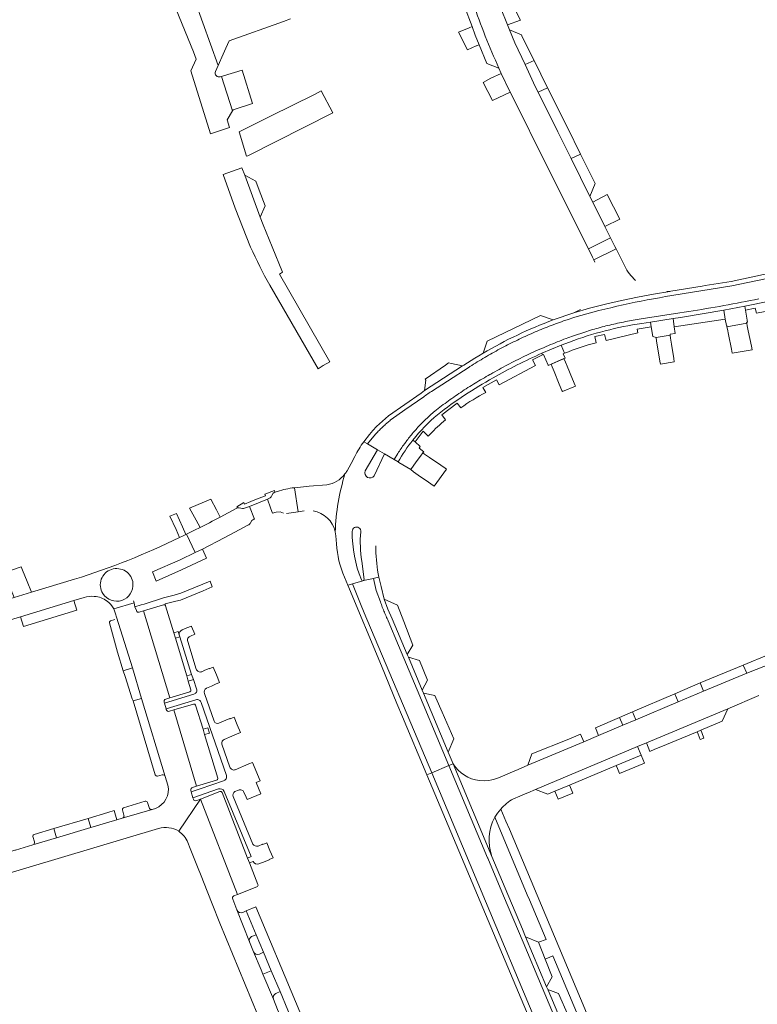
# Model space of a CAD drawing. Header units: metres. Extents: x 166325 to 190320, y 381923 to 404576.
# Tile 789 of 1056: x 176754 to 176917, y 396097 to 396315. Entities that reach past the tile are written whole.
import ezdxf

# ---------------------------------------------------------------- set-up
doc = ezdxf.new("R2010")
doc.units = ezdxf.units.M
for name, color, linetype, lineweight in [('B-WE-VH-VERHARDING_ASFALT-GV', 8, 'Continuous', 18), ('B-WE-VH-VERHARDING_BETONSTRAATSTEEN-GV', 8, 'Continuous', 18), ('B-WE-VH-VERHARDING_STRAATBAKSTEEN-GV', 8, 'Continuous', 18)]:
    doc.layers.add(name, color=color, linetype=linetype, lineweight=lineweight)

msp = doc.modelspace()

# ---------------------------------------------------------------- linework, layer by layer
at = {"layer": 'B-WE-VH-VERHARDING_ASFALT-GV'}
for points in [[(176854.371, 396318.607, 0.0244711), (176860.032, 396304.256)], [(176876.856, 396249.13, -0.0304016), (176898.307, 396253.878)], [(176872.059, 396248.508, 0.0438246), (176856.515, 396241.125)], [(176875.651, 396243.602, -0.0523438), (176891.679, 396247.731)], [(176837.704, 396217.074, -0.0366276), (176840.996, 396221.887)]]:
    msp.add_lwpolyline(points, format="xyb", dxfattribs=at)
at = {"layer": 'B-WE-VH-VERHARDING_ASFALT-GV', "flags": 128}
for points in [[(176879.838, 396264.215), (176884.757, 396266.683), (176883.499, 396269.21), (176880.825, 396274.583), (176880.187, 396275.866), (176876.001, 396284.279), (176873.084, 396290.139), (176868.714, 396298.922), (176868.095, 396300.165), (176865.813, 396305.037), (176863.54, 396309.89), (176862.349, 396312.734), (176861.907, 396313.839), (176860.407, 396317.718)], [(176860.032, 396304.256), (176860.555, 396303.111), (176862.55, 396298.953), (176866.413, 396291.191), (176867.285, 396289.438), (176879.838, 396264.215)], [(176898.307, 396253.878), (176911.625, 396256.062), (176919.061, 396257.62), (176925.755, 396259.023), (176927.977, 396259.552), (176939.722, 396262.353), (176945.432, 396264.099), (176945.215, 396265.078), (176939.46, 396263.318), (176926.948, 396260.335), (176925.537, 396259.999), (176918.641, 396258.554), (176911.441, 396257.045), (176905.724, 396256.107), (176905.026, 396255.992), (176898.1, 396254.856), (176897.855, 396254.819), (176894.277, 396254.229), (176890.713, 396253.56), (176887.165, 396252.813), (176883.635, 396251.988), (176880.123, 396251.085), (176876.632, 396250.105), (176872.059, 396248.508)], [(176919.061, 396257.62), (176911.625, 396256.062), (176898.307, 396253.878)], [(176837.837, 396219.202), (176838.01, 396219.469), (176838.185, 396219.733), (176838.363, 396219.997), (176838.544, 396220.26), (176838.724, 396220.519), (176838.908, 396220.779), (176839.094, 396221.038), (176839.396, 396221.449), (176839.472, 396221.55), (176839.662, 396221.803), (176839.857, 396222.056), (176840.052, 396222.305), (176840.248, 396222.554), (176840.448, 396222.802), (176840.649, 396223.048), (176840.852, 396223.292), (176841.058, 396223.535), (176841.265, 396223.777), (176841.473, 396224.016), (176841.684, 396224.254), (176841.897, 396224.491), (176842.111, 396224.725), (176842.327, 396224.957), (176842.544, 396225.188), (176842.763, 396225.418), (176842.986, 396225.648), (176843.21, 396225.874), (176843.434, 396226.097), (176843.661, 396226.321), (176843.89, 396226.541), (176844.118, 396226.759), (176844.35, 396226.979), (176844.584, 396227.194), (176844.819, 396227.409), (176845.057, 396227.621), (176845.294, 396227.829), (176845.534, 396228.039), (176845.831, 396228.291), (176846.219, 396228.594), (176846.592, 396228.882), (176846.967, 396229.17), (176847.345, 396229.456), (176847.724, 396229.739), (176848.103, 396230.02), (176848.485, 396230.301), (176848.868, 396230.578), (176849.251, 396230.854), (176849.637, 396231.128), (176850.025, 396231.401), (176850.414, 396231.669), (176850.802, 396231.936), (176851.194, 396232.203), (176851.587, 396232.466), (176851.98, 396232.728), (176852.376, 396232.988), (176852.773, 396233.246), (176853.17, 396233.501), (176853.57, 396233.756), (176853.971, 396234.007), (176854.373, 396234.256), (176854.776, 396234.503), (176855.181, 396234.749), (176855.586, 396234.992), (176855.992, 396235.234), (176856.401, 396235.472), (176856.81, 396235.71), (176857.22, 396235.944), (176857.631, 396236.177), (176858.045, 396236.408), (176858.257, 396236.525), (176858.705, 396236.781), (176859.163, 396237.041), (176859.624, 396237.299), (176860.086, 396237.554), (176860.547, 396237.807), (176861.01, 396238.058), (176861.476, 396238.308), (176861.942, 396238.554), (176862.409, 396238.799), (176862.877, 396239.041), (176863.346, 396239.282), (176863.816, 396239.52), (176864.287, 396239.756), (176864.76, 396239.99), (176865.234, 396240.221), (176865.707, 396240.451), (176866.183, 396240.678), (176866.659, 396240.903), (176867.137, 396241.127), (176867.617, 396241.347), (176868.095, 396241.566), (176868.576, 396241.783), (176869.058, 396241.997), (176869.541, 396242.209), (176870.024, 396242.418), (176870.51, 396242.626), (176870.995, 396242.831), (176871.481, 396243.034), (176871.968, 396243.234), (176872.456, 396243.433), (176872.946, 396243.63), (176873.437, 396243.824), (176873.928, 396244.015), (176874.419, 396244.205), (176874.911, 396244.392), (176875.302, 396244.539), (176875.716, 396244.692), (176876.128, 396244.842), (176879.485, 396245.968), (176879.903, 396246.096), (176880.325, 396246.225), (176880.749, 396246.35), (176881.173, 396246.473), (176881.599, 396246.594), (176882.023, 396246.712), (176882.45, 396246.829), (176882.876, 396246.942), (176883.303, 396247.053), (176883.732, 396247.163), (176884.161, 396247.269), (176884.589, 396247.373), (176885.02, 396247.476), (176885.45, 396247.575), (176885.88, 396247.672), (176886.312, 396247.767), (176886.745, 396247.86), (176887.176, 396247.949), (176887.609, 396248.038), (176888.043, 396248.123), (176888.476, 396248.206), (176888.91, 396248.286), (176889.345, 396248.365), (176889.781, 396248.44), (176890.215, 396248.513), (176890.652, 396248.584), (176891.089, 396248.653), (176891.528, 396248.72), (176900.101, 396250.049), (176901.078, 396250.202), (176902.054, 396250.357), (176903.029, 396250.514), (176904.004, 396250.675), (176904.979, 396250.836), (176905.953, 396251.001), (176906.927, 396251.167), (176907.9, 396251.337), (176908.874, 396251.509), (176909.847, 396251.682), (176910.818, 396251.859), (176911.79, 396252.037), (176912.761, 396252.219), (176913.732, 396252.402), (176914.703, 396252.588), (176915.674, 396252.776), (176916.643, 396252.966), (176917.612, 396253.16)], [(176917.612, 396253.16), (176916.643, 396252.966), (176915.674, 396252.776), (176914.703, 396252.588), (176913.732, 396252.402), (176912.761, 396252.219), (176911.79, 396252.037), (176910.818, 396251.859), (176909.847, 396251.682), (176908.874, 396251.509), (176907.9, 396251.337), (176906.927, 396251.167), (176905.953, 396251.001), (176904.979, 396250.836), (176904.004, 396250.675), (176903.029, 396250.514), (176902.054, 396250.357), (176901.078, 396250.202), (176900.101, 396250.049), (176891.528, 396248.72), (176891.089, 396248.653), (176890.652, 396248.584), (176890.215, 396248.513), (176889.781, 396248.44), (176889.345, 396248.365), (176888.91, 396248.286), (176888.476, 396248.206), (176888.043, 396248.123), (176887.609, 396248.038), (176887.176, 396247.949), (176886.745, 396247.86), (176886.312, 396247.767), (176885.88, 396247.672), (176885.45, 396247.575), (176885.02, 396247.476), (176884.589, 396247.373), (176884.161, 396247.269), (176883.732, 396247.163), (176883.303, 396247.053), (176882.876, 396246.942), (176882.45, 396246.829), (176882.023, 396246.712), (176881.599, 396246.594), (176881.173, 396246.473), (176880.749, 396246.35), (176880.325, 396246.225), (176879.903, 396246.096), (176879.485, 396245.968), (176876.128, 396244.842), (176875.716, 396244.692), (176875.302, 396244.539), (176874.911, 396244.392), (176874.419, 396244.205), (176873.928, 396244.015), (176873.437, 396243.824), (176872.946, 396243.63), (176872.456, 396243.433), (176871.968, 396243.234), (176871.481, 396243.034), (176870.995, 396242.831), (176870.51, 396242.626), (176870.024, 396242.418), (176869.541, 396242.209), (176869.058, 396241.997), (176868.576, 396241.783), (176868.095, 396241.566), (176867.617, 396241.347), (176867.137, 396241.127), (176866.659, 396240.903), (176866.183, 396240.678), (176865.707, 396240.451), (176865.234, 396240.221), (176864.76, 396239.99), (176864.287, 396239.756), (176863.816, 396239.52), (176863.346, 396239.282), (176862.877, 396239.041), (176862.409, 396238.799), (176861.942, 396238.554), (176861.476, 396238.308), (176861.01, 396238.058), (176860.547, 396237.807), (176860.086, 396237.554), (176859.624, 396237.299), (176859.163, 396237.041), (176858.705, 396236.781), (176858.257, 396236.525), (176858.045, 396236.408), (176857.631, 396236.177), (176857.22, 396235.944), (176856.81, 396235.71), (176856.401, 396235.472), (176855.992, 396235.234), (176855.586, 396234.992), (176855.181, 396234.749), (176854.776, 396234.503), (176854.373, 396234.256), (176853.971, 396234.007), (176853.57, 396233.756), (176853.17, 396233.501), (176852.773, 396233.246), (176852.376, 396232.988), (176851.98, 396232.728), (176851.587, 396232.466), (176851.194, 396232.203), (176850.802, 396231.936), (176850.414, 396231.669), (176850.025, 396231.401), (176849.637, 396231.128), (176849.251, 396230.854), (176848.868, 396230.578), (176848.485, 396230.301), (176848.103, 396230.02), (176847.724, 396229.739), (176847.345, 396229.456)], [(176891.679, 396247.731), (176893.618, 396248.032), (176898.587, 396248.802), (176900.255, 396249.061), (176909.8, 396250.658), (176914.476, 396251.526), (176925.802, 396253.862)], [(176876.856, 396249.13), (176875.156, 396248.545), (176874.337, 396248.265), (176873.884, 396248.106), (176873.43, 396247.945), (176872.979, 396247.782), (176872.528, 396247.615), (176872.076, 396247.447), (176871.627, 396247.277), (176871.177, 396247.103), (176870.728, 396246.929), (176870.281, 396246.752), (176869.835, 396246.573), (176869.389, 396246.391), (176868.944, 396246.207), (176868.501, 396246.022), (176868.057, 396245.833), (176867.616, 396245.644), (176867.174, 396245.45), (176866.734, 396245.256), (176866.295, 396245.059), (176865.857, 396244.86), (176865.421, 396244.66), (176864.983, 396244.456), (176864.548, 396244.251), (176864.115, 396244.043), (176863.681, 396243.833), (176863.249, 396243.621), (176862.817, 396243.407), (176862.388, 396243.191), (176861.96, 396242.974), (176861.532, 396242.753), (176861.104, 396242.53), (176860.679, 396242.306), (176860.651, 396242.291), (176860.255, 396242.079), (176859.831, 396241.85), (176859.408, 396241.62), (176858.988, 396241.387), (176858.569, 396241.153), (176858.15, 396240.915), (176857.732, 396240.676), (176857.316, 396240.435), (176857.129, 396240.326), (176856.901, 396240.192), (176856.485, 396239.945), (176856.072, 396239.699), (176855.662, 396239.45), (176855.252, 396239.199), (176854.843, 396238.945), (176854.435, 396238.69), (176854.028, 396238.432), (176853.622, 396238.173), (176853.44, 396238.055), (176848.652, 396234.96), (176845.092, 396232.66), (176844.833, 396232.491), (176844.576, 396232.321), (176844.322, 396232.15), (176844.068, 396231.976), (176843.815, 396231.8), (176843.563, 396231.622), (176843.374, 396231.487), (176839.204, 396228.556), (176836.174, 396226.426), (176836.065, 396226.34), (176835.872, 396226.186), (176835.679, 396226.028), (176835.488, 396225.87), (176835.3, 396225.711), (176835.111, 396225.548), (176834.926, 396225.386), (176834.742, 396225.221), (176834.558, 396225.053), (176834.377, 396224.885), (176834.196, 396224.714), (176834.018, 396224.542), (176833.842, 396224.369), (176833.671, 396224.198), (176833.493, 396224.016), (176833.318, 396223.834), (176833.147, 396223.653), (176832.978, 396223.471), (176832.812, 396223.288), (176832.644, 396223.099), (176832.479, 396222.911), (176832.317, 396222.722), (176830.909, 396221.053), (176833.131, 396219.728), (176834.677, 396218.844), (176836.814, 396217.594), (176837.666, 396218.935), (176837.837, 396219.202)], [(176834.742, 396225.221), (176834.926, 396225.386), (176835.111, 396225.548), (176835.3, 396225.711), (176835.488, 396225.87), (176835.679, 396226.028), (176835.872, 396226.186), (176836.065, 396226.34), (176836.174, 396226.426), (176839.204, 396228.556), (176843.374, 396231.487), (176843.563, 396231.622), (176843.815, 396231.8), (176844.068, 396231.976), (176844.322, 396232.15), (176844.576, 396232.321), (176844.833, 396232.491), (176845.092, 396232.66), (176848.652, 396234.96), (176853.44, 396238.055), (176853.622, 396238.173), (176854.028, 396238.432), (176854.435, 396238.69), (176854.843, 396238.945), (176855.252, 396239.199), (176855.662, 396239.45), (176856.072, 396239.699), (176856.485, 396239.945), (176856.901, 396240.192), (176857.129, 396240.326), (176857.316, 396240.435), (176857.732, 396240.676), (176858.15, 396240.915), (176858.569, 396241.153), (176858.988, 396241.387), (176859.408, 396241.62), (176859.831, 396241.85), (176860.255, 396242.079), (176860.651, 396242.291), (176860.679, 396242.306), (176861.104, 396242.53), (176861.532, 396242.753), (176861.96, 396242.974), (176862.388, 396243.191), (176862.817, 396243.407), (176863.249, 396243.621), (176863.681, 396243.833), (176864.115, 396244.043), (176864.548, 396244.251), (176864.983, 396244.456), (176865.421, 396244.66), (176865.857, 396244.86), (176866.295, 396245.059), (176866.734, 396245.256), (176867.174, 396245.45), (176867.616, 396245.644), (176868.057, 396245.833), (176868.501, 396246.022), (176868.944, 396246.207), (176869.389, 396246.391), (176869.835, 396246.573), (176870.281, 396246.752), (176870.728, 396246.929), (176871.177, 396247.103), (176871.627, 396247.277), (176872.076, 396247.447), (176872.528, 396247.615), (176872.979, 396247.782), (176873.43, 396247.945), (176873.884, 396248.106), (176874.337, 396248.265), (176875.156, 396248.545), (176876.856, 396249.13)], [(176869.567, 396241.128), (176873.781, 396242.885), (176875.651, 396243.602)], [(176856.515, 396241.125), (176855.611, 396240.581), (176854.693, 396240.029), (176852.274, 396238.489), (176851.977, 396238.3), (176843.555, 396232.837), (176842.796, 396232.303), (176835.578, 396227.229), (176834.23, 396226.105), (176832.956, 396224.897), (176832.146, 396224.042), (176831.373, 396223.154), (176830.116, 396221.526), (176830.909, 396221.053), (176832.317, 396222.722), (176832.479, 396222.911), (176832.644, 396223.099), (176832.812, 396223.288), (176832.978, 396223.471), (176833.147, 396223.653), (176833.318, 396223.834), (176833.493, 396224.016), (176833.671, 396224.198), (176833.842, 396224.369), (176834.018, 396224.542), (176834.196, 396224.714), (176834.377, 396224.885), (176834.558, 396225.053), (176834.742, 396225.221)], [(176847.345, 396229.456), (176846.967, 396229.17), (176846.592, 396228.882), (176846.219, 396228.594), (176845.831, 396228.291), (176845.534, 396228.039), (176845.294, 396227.829), (176845.057, 396227.621), (176844.819, 396227.409), (176844.584, 396227.194), (176844.35, 396226.979), (176844.118, 396226.759), (176843.89, 396226.541), (176843.661, 396226.321), (176843.434, 396226.097), (176843.21, 396225.874), (176842.986, 396225.648), (176842.763, 396225.418), (176842.544, 396225.188), (176842.327, 396224.957), (176842.111, 396224.725), (176841.897, 396224.491), (176841.684, 396224.254), (176841.473, 396224.016), (176841.265, 396223.777), (176841.058, 396223.535), (176840.852, 396223.292), (176840.649, 396223.048), (176840.448, 396222.802), (176840.248, 396222.554), (176840.052, 396222.305), (176839.857, 396222.056), (176839.662, 396221.803), (176839.472, 396221.55), (176839.396, 396221.449), (176839.094, 396221.038), (176838.908, 396220.779), (176838.724, 396220.519), (176838.544, 396220.26), (176838.363, 396219.997), (176838.185, 396219.733), (176838.01, 396219.469), (176837.837, 396219.202), (176837.666, 396218.935), (176836.814, 396217.594), (176836.817, 396217.592), (176837.704, 396217.074)]]:
    msp.add_lwpolyline(points, dxfattribs=at)
for points in [[(176915.236, 396246.083), (176915.014, 396247.165), (176914.893, 396247.753), (176910.522, 396246.944), (176910.627, 396246.424), (176910.863, 396245.254), (176911.518, 396242.014), (176911.701, 396241.108), (176916.096, 396241.892), (176915.932, 396242.693)], [(176898.231, 396243.146), (176898.027, 396244.433), (176897.921, 396245.105), (176897.077, 396244.965), (176894.83, 396244.594), (176894.956, 396243.823), (176895.16, 396242.58), (176895.682, 396239.389), (176895.793, 396238.713), (176898.857, 396239.198), (176898.741, 396239.929)], [(176876.337, 396235.373), (176875.12, 396238.267), (176874.74, 396239.173), (176874.411, 396239.957), (176871.576, 396238.73), (176871.844, 396238.079), (176872.262, 396237.062), (176873.404, 396234.284), (176873.99, 396232.858), (176874.089, 396232.618), (176876.991, 396233.818), (176876.912, 396234.005)], [(176848.436, 396215.441), (176848.124, 396215.656), (176847.179, 396216.306), (176844.643, 396218.05), (176843.591, 396218.774), (176843.192, 396219.049), (176842.641, 396218.351), (176841.909, 396217.373), (176841.199, 396216.373), (176840.515, 396215.355), (176841.138, 396214.843), (176842.157, 396214.14), (176844.423, 396212.575), (176845.485, 396211.842), (176845.718, 396211.681)], [(176829.356, 396185.652), (176827.606, 396190.051), (176827.422, 396190), (176826.593, 396189.766), (176834.002, 396171.892), (176837.468, 396163.531), (176838.696, 396160.612), (176844.099, 396147.769), (176845.153, 396148.211), (176830.18, 396183.6)], [(176830.18, 396183.6), (176845.153, 396148.211), (176848.962, 396149.808), (176847.63, 396152.982), (176841.915, 396166.605), (176837.809, 396176.392), (176835.503, 396181.889), (176835.42, 396182.063), (176835.29, 396182.343), (176835.162, 396182.624), (176835.037, 396182.905), (176834.914, 396183.186), (176834.793, 396183.469), (176834.675, 396183.754), (176834.558, 396184.038), (176834.444, 396184.324), (176834.332, 396184.611), (176834.222, 396184.899), (176834.115, 396185.188), (176834.01, 396185.477), (176833.908, 396185.767), (176833.807, 396186.059), (176832.88, 396188.613), (176832.253, 396191.249), (176830.085, 396190.778), (176829.902, 396190.698), (176827.606, 396190.051), (176829.356, 396185.652)], [(176835.503, 396181.889), (176837.809, 396176.392), (176841.915, 396166.605), (176847.63, 396152.982), (176848.962, 396149.808), (176849.884, 396150.195), (176848.802, 396152.774), (176843.323, 396165.832), (176843.035, 396166.519), (176839.98, 396173.803), (176839.738, 396174.378), (176836.416, 396182.297), (176835.469, 396184.453), (176834.651, 396186.696), (176833.937, 396189.498), (176833.484, 396191.517), (176832.51, 396191.305), (176832.253, 396191.249), (176832.88, 396188.613), (176833.807, 396186.059), (176833.908, 396185.767), (176834.01, 396185.477), (176834.115, 396185.188), (176834.222, 396184.899), (176834.332, 396184.611), (176834.444, 396184.324), (176834.558, 396184.038), (176834.675, 396183.754), (176834.793, 396183.469), (176834.914, 396183.186), (176835.037, 396182.905), (176835.162, 396182.624), (176835.29, 396182.343), (176835.42, 396182.063)], [(176877.344, 396082.158), (176876.589, 396083.956), (176869.586, 396100.648), (176865.383, 396110.667), (176861.077, 396120.93), (176857.574, 396129.279), (176857.521, 396129.406), (176848.962, 396149.808), (176845.153, 396148.211), (176857.095, 396119.744), (176878.496, 396068.726), (176877.553, 396068.325), (176878.918, 396065.12), (176879.842, 396065.517), (176883.639, 396067.152), (176884.558, 396067.547), (176883.219, 396070.738), (176882.299, 396070.346)], [(176877.344, 396082.158), (176882.299, 396070.346), (176883.219, 396070.738), (176878.643, 396081.645), (176878.426, 396082.161), (176878.295, 396082.475), (176870.91, 396100.077), (176870.848, 396100.225), (176870.604, 396100.806), (176865.944, 396111.913), (176865.238, 396113.595), (176861.447, 396122.632), (176858.496, 396129.667), (176849.884, 396150.195), (176848.962, 396149.808), (176857.521, 396129.406), (176857.574, 396129.279), (176861.077, 396120.93), (176865.383, 396110.667), (176869.586, 396100.648), (176876.589, 396083.956)], [(176877.553, 396068.325), (176878.496, 396068.726), (176857.095, 396119.744), (176845.153, 396148.211), (176844.099, 396147.769), (176875.015, 396074.284)]]:
    msp.add_lwpolyline(points, close=True, dxfattribs=at)
at = {"layer": 'B-WE-VH-VERHARDING_BETONSTRAATSTEEN-GV', "flags": 128}
for points in [[(176854.371, 396318.607), (176852.684, 396323.893), (176852.606, 396324.157), (176851.259, 396321.605), (176852.449, 396317.953), (176854.083, 396313.452), (176854.77, 396311.557), (176855.633, 396309.463), (176857.363, 396305.263), (176860.032, 396304.256)], [(176830.438, 396215.066), (176833.131, 396219.728), (176830.909, 396221.053), (176830.116, 396221.526)], [(176828.157, 396218.283), (176827.286, 396216.697), (176826.415, 396215.111)], [(176834.677, 396218.844), (176833.131, 396219.728), (176830.438, 396215.066)], [(176832.415, 396213.955), (176834.677, 396218.844)], [(176837.862, 396216.962), (176837.704, 396217.074), (176836.817, 396217.592), (176836.814, 396217.594), (176834.677, 396218.844), (176832.415, 396213.955)], [(176821.906, 396211.999), (176818.022, 396211.704), (176816.078, 396211.475), (176814.747, 396211.35), (176815.562, 396206.002), (176816.885, 396206.201)], [(176809.762, 396209.618), (176810.066, 396210.109), (176810.443, 396210.347), (176810.332, 396210.736), (176808.223, 396209.879), (176808.344, 396209.559), (176806.972, 396209.018), (176805.982, 396208.628), (176805.075, 396208.27), (176803.7, 396207.728), (176803.557, 396208.074)], [(176811.02, 396210.538), (176810.443, 396210.347), (176810.066, 396210.109), (176809.762, 396209.618)], [(176813, 396205.617), (176815.562, 396206.002), (176814.747, 396211.35)], [(176803.557, 396208.074), (176802.027, 396207.137), (176802.174, 396206.869), (176802.488, 396206.869), (176803.268, 396206.753)], [(176804.174, 396206.948), (176804.836, 396207.212), (176808.801, 396208.791)], [(176805.016, 396203.585), (176805.317, 396204.047), (176805.794, 396204.359), (176805.952, 396204.41), (176804.836, 396207.212), (176804.174, 396206.948)], [(176808.801, 396208.791), (176809.488, 396206.855), (176809.769, 396206.061)], [(176803.268, 396206.753), (176802.488, 396206.869), (176802.174, 396206.869), (176801.884, 396206.749), (176798.324, 396204.835), (176797.75, 396204.531), (176797.155, 396204.219), (176796.56, 396203.907), (176795.964, 396203.598), (176795.366, 396203.291), (176794.768, 396202.985), (176794.169, 396202.681), (176793.86, 396202.526), (176793.568, 396202.379), (176792.967, 396202.079)], [(176809.769, 396206.061), (176809.903, 396205.685), (176810.699, 396205.942), (176811.623, 396206.002), (176812.356, 396205.712)], [(176792.967, 396202.079), (176792.365, 396201.781), (176791.762, 396201.485), (176791.158, 396201.19), (176790.862, 396201.046), (176792.804, 396196.988), (176794.408, 396197.756), (176799.182, 396200.229), (176802.706, 396202.11), (176804.441, 396203.047)], [(176783.309, 396192.717), (176789.426, 396195.371), (176792.804, 396196.988), (176790.862, 396201.046), (176790.738, 396200.987), (176790.554, 396200.897), (176789.948, 396200.607), (176789.346, 396200.32)], [(176823.796, 396201.592), (176823.937, 396200.702), (176824.109, 396198.938)], [(176829.902, 396190.698), (176830.085, 396190.778), (176830.161, 396190.89), (176830.18, 396191.025), (176829.686, 396195.072)], [(176829.686, 396195.072), (176830.18, 396191.025), (176830.161, 396190.89), (176830.085, 396190.778), (176832.253, 396191.249), (176832.51, 396191.305), (176833.484, 396191.517), (176833.309, 396192.295)], [(176766.093, 396191.078), (176756.582, 396188.205), (176752.692, 396187.03), (176749.781, 396186.151), (176745.998, 396185.008), (176733.115, 396181.117), (176729.051, 396179.889), (176711.491, 396174.585), (176706.661, 396173.126), (176701.828, 396171.666)], [(176825.866, 396191.52), (176826.593, 396189.766), (176827.422, 396190), (176827.606, 396190.051), (176829.902, 396190.698)], [(176708.609, 396169.013), (176712.039, 396170.05), (176713.407, 396170.463), (176730.491, 396175.621), (176731.87, 396176.037), (176736.987, 396177.582), (176742.146, 396179.148), (176746.649, 396180.502), (176754.105, 396182.744), (176765.898, 396186.343), (176768.205, 396187.005)], [(176774.807, 396184.495), (176779.254, 396185.85), (176779.166, 396186.295)], [(176907.035, 396029.23), (176862.354, 396135.741), (176861.584, 396137.526), (176860.425, 396140.185), (176859.729, 396139.302), (176859.132, 396138.35), (176866.323, 396121.207), (176866.788, 396120.101), (176870.476, 396111.308), (176868.796, 396110.685), (176870.268, 396106.954), (176870.823, 396107.183), (176872.002, 396107.671), (176877.233, 396095.203)]]:
    msp.add_lwpolyline(points, dxfattribs=at)
for points in [[(176865.495, 396310.644), (176865.111, 396311.419), (176865.004, 396311.635), (176862.349, 396312.734), (176863.54, 396309.89), (176865.813, 396305.037), (176867.822, 396305.949)], [(176823.26, 396294.33), (176820.714, 396299.203), (176819.22, 396298.46), (176809.465, 396293.608), (176808.601, 396293.179), (176802.55, 396290.17), (176804.182, 396284.741), (176804.447, 396284.874)], [(176870.828, 396299.882), (176868.714, 396298.922), (176873.084, 396290.139), (176876.001, 396284.279), (176878.09, 396285.227), (176875.184, 396291.093)], [(176878.09, 396285.227), (176876.001, 396284.279), (176880.187, 396275.866), (176881.316, 396278.718)], [(176885.699, 396264.79), (176884.757, 396266.683), (176879.838, 396264.215), (176880.729, 396262.424), (176881.046, 396261.786), (176885.966, 396264.254)], [(176796.288, 396208.796), (176791.54, 396206.826), (176792.989, 396204.14), (176793.86, 396202.526), (176794.169, 396202.681), (176794.768, 396202.985), (176795.366, 396203.291), (176795.964, 396203.598), (176796.56, 396203.907), (176797.155, 396204.219), (176797.75, 396204.531), (176798.324, 396204.835), (176797.505, 396206.43)], [(176788.658, 396205.649), (176787.16, 396205.046), (176788.542, 396202.057), (176789.346, 396200.32), (176789.948, 396200.607), (176790.554, 396200.897), (176790.738, 396200.987), (176789.97, 396202.707)], [(176789.767, 396193.121), (176795.308, 396195.773), (176794.408, 396197.756), (176792.804, 396196.988), (176789.426, 396195.371), (176783.309, 396192.717), (176784.132, 396190.676)], [(176754.577, 396193.057), (176754.267, 396193.807), (176750.42, 396192.499), (176751.725, 396189.427), (176752.692, 396187.03), (176756.582, 396188.205), (176755.591, 396190.604)], [(176766.565, 396184.244), (176765.898, 396186.343), (176754.105, 396182.744), (176754.758, 396180.615)], [(176892.252, 396150.354), (176891.511, 396152.135), (176886.021, 396149.838), (176886.296, 396149.194), (176886.73, 396148.035)], [(176875.876, 396144.951), (176875.647, 396145.497), (176872.408, 396144.142), (176873.15, 396142.331), (176876.39, 396143.691)]]:
    msp.add_lwpolyline(points, close=True, dxfattribs=at)
at = {"layer": 'B-WE-VH-VERHARDING_BETONSTRAATSTEEN-GV'}
for points in [[(176830.116, 396221.526, 0.0453559), (176828.157, 396218.283)], [(176825.953, 396214.395, -0.1995056), (176821.906, 396211.999)], [(176825.953, 396214.395, 0.0658308), (176823.796, 396201.592)], [(176826.415, 396215.111, -0.0338466), (176825.953, 396214.395)], [(176832.415, 396213.955, -0.8827316), (176830.438, 396215.066)], [(176809.762, 396209.618, -0.1924029), (176808.801, 396208.791)], [(176814.747, 396211.35, 0.0450987), (176811.02, 396210.538)], [(176804.174, 396206.948, -0.1136482), (176803.268, 396206.753)], [(176818.913, 396206.193, -0.3005038), (176823.796, 396201.592)], [(176804.441, 396203.047, 0.2848296), (176805.016, 396203.585)], [(176827.554, 396201.653, 0.0974891), (176829.582, 396190.966)], [(176829.448, 396201.558, 1.0797103), (176827.554, 396201.653)], [(176829.686, 396195.072, -0.0653741), (176829.448, 396201.558)], [(176789.346, 396200.32, -0.0378334), (176766.093, 396191.078)], [(176824.109, 396198.938, 0.099907), (176825.866, 396191.52)], [(176833.309, 396192.295, -0.0430678), (176832.762, 396198.449)], [(176774.262, 396193.257, 0.4849655), (176772.33, 396187.913)], [(176779.005, 396190.147, 0.4837391), (176774.262, 396193.257)], [(176779.005, 396190.147, -0.3481324), (176776.543, 396186.39)], [(176829.902, 396190.698, -0.4012313), (176829.582, 396190.966)], [(176776.543, 396186.39, -0.3468482), (176772.33, 396187.913)], [(176768.205, 396187.005, -0.1040479), (176770.455, 396187.285)], [(176770.455, 396187.285, -0.1385427), (176773.268, 396186.233)], [(176773.268, 396186.233, -0.1064963), (176774.807, 396184.495)]]:
    msp.add_lwpolyline(points, format="xyb", dxfattribs=at)
at = {"layer": 'B-WE-VH-VERHARDING_STRAATBAKSTEEN-GV', "flags": 128}
for points in [[(176770.406, 396360.524), (176765.281, 396357.613), (176765.47, 396357.54), (176766.335, 396356.041), (176767.38, 396354.23), (176766.635, 396351.6), (176768.415, 396348.524), (176785.15, 396319.61), (176787.75, 396318.75), (176788.56, 396317.25), (176792.44, 396307.86), (176793.02, 396306.23), (176791.82, 396303.7), (176796.177, 396289.705), (176800.38, 396291.12), (176799.87, 396292.81), (176801.059, 396294.778), (176798.598, 396302.424), (176798.33, 396302.343)], [(176797.288, 396303.524), (176797.891, 396304.873), (176792.804, 396319.03), (176789.92, 396324.05), (176787.28, 396324.78), (176783.88, 396330.75), (176778.44, 396340.13), (176777.59, 396341.59), (176772.62, 396350.16), (176771.79, 396351.67)], [(176792.804, 396319.03), (176797.891, 396304.873), (176799.01, 396307.377), (176799.598, 396308.695), (176800.32, 396310.31), (176812.308, 396314.628), (176813.871, 396315.191)], [(176821.149, 396238.398), (176822.588, 396239.221), (176811.483, 396258.644), (176812.15, 396259.09), (176809.816, 396264.721), (176807.82, 396269.59), (176807.175, 396271.225), (176803.75, 396280.55), (176803.14, 396282.17), (176798.998, 396280.703), (176801.64, 396273.24), (176805.06, 396264.629)], [(176887.89, 396260.389), (176885.966, 396264.254), (176881.046, 396261.786), (176881.278, 396261.321)], [(176809.29, 396256.2), (176819.99, 396237.68), (176821.149, 396238.398)], [(176878.126, 396250.783), (176876.632, 396250.105), (176880.123, 396251.085), (176883.635, 396251.988), (176887.165, 396252.813), (176890.713, 396253.56), (176894.277, 396254.229), (176897.855, 396254.819), (176898.1, 396254.856), (176897.189, 396254.793)], [(176872.059, 396248.508), (176869.227, 396249.447), (176857.41, 396243.803), (176856.515, 396241.125)], [(176890.787, 396245.638), (176890.615, 396246.422), (176893.777, 396246.938), (176893.618, 396248.032), (176891.679, 396247.731)], [(176881.56, 396243.445), (176881.27, 396244.828), (176883.447, 396245.309), (176883.775, 396243.972), (176890.787, 396245.638)], [(176875.651, 396243.602), (176873.781, 396242.885), (176874.56, 396241.134)], [(176868.124, 396238.421), (176867.502, 396239.633), (176869.718, 396240.77), (176869.567, 396241.128)], [(176857.15, 396232.446), (176856.502, 396233.561), (176859.469, 396235.239), (176860.123, 396234.102), (176868.124, 396238.421)], [(176848.176, 396226.379), (176847.399, 396227.485), (176850.816, 396230.048), (176851.578, 396229.033)], [(176840.996, 396221.887), (176841.47, 396221.531), (176843.296, 396223.867), (176844.394, 396222.783), (176844.793, 396223.187)], [(176843.192, 396219.049), (176843.398, 396219.31), (176842.413, 396220.101), (176842.609, 396220.487), (176841.47, 396221.531), (176840.996, 396221.887)], [(176837.704, 396217.074), (176837.862, 396216.962), (176839.622, 396215.914), (176840.515, 396215.355), (176841.199, 396216.373), (176841.909, 396217.373), (176842.641, 396218.351), (176843.192, 396219.049)], [(176794.528, 396188.537), (176796.568, 396189.387), (176796.077, 396190.653), (176789.618, 396187.985), (176788.131, 396187.528), (176785.753, 396186.97), (176781.523, 396185.583), (176780.835, 396185.373), (176779.434, 396184.947), (176779.778, 396184.12)], [(176786.25, 396185.164), (176786.136, 396185.642), (176788.486, 396186.2), (176789.553, 396186.464), (176794.528, 396188.537)], [(176779.778, 396184.12), (176779.434, 396184.947), (176779.254, 396185.85), (176774.807, 396184.495), (176775.149, 396183.403), (176775.376, 396182.679), (176778.896, 396171.434), (176780.933, 396164.695), (176786.152, 396147.393), (176786.743, 396145.458)], [(176780.406, 396183.791), (176781.378, 396184.084), (176785.753, 396185.402)], [(176785.753, 396185.402), (176781.378, 396184.084), (176787.182, 396164.788), (176791.578, 396166.122)], [(176786.287, 396164.516), (176787.182, 396164.788), (176781.378, 396184.084), (176780.406, 396183.791)], [(176788.407, 396178.038), (176788.034, 396179.194), (176786.25, 396185.164)], [(176773.793, 396181.39), (176775.615, 396174.926), (176776.872, 396170.822), (176778.896, 396171.434), (176775.376, 396182.679)], [(176775.028, 396182.171), (176774.056, 396181.849)], [(176791.772, 396178.5), (176792.704, 396178.889), (176791.98, 396180.629), (176791.953, 396180.694), (176790.948, 396180.276), (176789.903, 396179.848)], [(176791.837, 396166.598), (176791.264, 396168.503), (176790.931, 396169.652), (176788.407, 396178.038)], [(176789.228, 396178.772), (176789.351, 396178.341), (176791.99, 396169.994), (176792.377, 396168.85), (176793.065, 396166.79)], [(176793.033, 396171.165), (176791.131, 396177.281)], [(176920.756, 396172.547), (176914.895, 396170.288), (176905.367, 396166.271), (176899.736, 396163.897), (176890.334, 396159.933), (176887.487, 396158.732), (176882.095, 396156.459), (176878.831, 396155.083), (176866.451, 396149.863), (176864.312, 396148.962), (176862.497, 396148.197), (176860.283, 396147.263)], [(176795.275, 396166.934), (176796.392, 396167.416), (176797.316, 396167.802), (176797.288, 396167.869), (176798.174, 396168.238), (176797.475, 396169.918), (176796.776, 396171.599), (176795.89, 396171.229), (176795.861, 396171.298), (176794.943, 396170.901), (176794.222, 396170.589)], [(176780.933, 396164.695), (176779.025, 396164.127), (176783.961, 396147.731)], [(176786.152, 396147.393), (176780.933, 396164.695)], [(176786.341, 396162.376), (176785.957, 396163.651), (176785.906, 396163.824)], [(176792.497, 396165.643), (176785.957, 396163.651), (176786.341, 396162.376), (176792.96, 396164.367)], [(176794.089, 396163.75), (176799.702, 396147.635)], [(176796.965, 396159.61), (176794.88, 396165.753)], [(176863.228, 396142.428), (176864.658, 396143.036), (176865.458, 396143.364), (176866.415, 396143.757), (176868.169, 396144.495), (176890.753, 396154.005), (176892.72, 396154.833), (176910.708, 396162.407), (176917.592, 396165.293)], [(176786.385, 396162.22), (176786.341, 396162.376)], [(176792.212, 396144.963), (176793.087, 396145.229), (176788.024, 396162.123), (176787.085, 396161.841)], [(176792.407, 396163.441), (176788.024, 396162.123), (176793.087, 396145.229), (176797.517, 396146.578)], [(176794.847, 396156.713), (176794.519, 396157.832), (176792.873, 396163.178)], [(176799.224, 396155.604), (176800.912, 396156.353), (176801.904, 396156.793), (176802.79, 396157.161), (176802.087, 396158.84), (176801.385, 396160.519), (176800.498, 396160.15), (176800.471, 396160.215), (176799.558, 396159.835), (176798.035, 396159.202)], [(176797.773, 396147.035), (176794.847, 396156.713)], [(176800.495, 396149.436), (176798.721, 396154.553)], [(176806.252, 396146.033), (176807.148, 396146.406), (176805.44, 396150.508), (176804.674, 396150.186), (176801.642, 396148.89)], [(176849.884, 396150.195), (176858.496, 396129.667)], [(176784.448, 396147.474), (176785.495, 396147.754)], [(176799.031, 396146.422), (176793.871, 396144.654), (176791.912, 396143.979), (176792.284, 396142.697), (176797.985, 396144.625)], [(176857.832, 396146.495), (176856.79, 396146.413), (176855.747, 396146.468)], [(176792.383, 396142.355), (176792.284, 396142.697), (176791.912, 396143.979), (176791.823, 396144.287)], [(176798.249, 396144.035), (176793.94, 396142.362), (176802.174, 396121.279), (176806.455, 396122.955)], [(176799.207, 396144.095), (176805.2, 396129.656), (176804.39, 396129.335), (176804.813, 396128.248), (176805.658, 396128.582)], [(176801.599, 396144.045), (176802.379, 396144.354)], [(176803.58, 396143.874), (176803.823, 396143.304), (176804.262, 396142.277), (176807.291, 396143.538), (176806.252, 396146.033)], [(176781.737, 396141.897), (176777.867, 396140.736), (176776.938, 396140.458)], [(176801.351, 396120.957), (176802.174, 396121.279), (176793.94, 396142.362), (176789.134, 396135.25)], [(176789.134, 396135.25), (176793.94, 396142.362), (176793.115, 396142.042)], [(176806.669, 396123.462), (176804.813, 396128.248), (176804.39, 396129.335), (176798.74, 396143.817)], [(176805.553, 396132.424), (176801.16, 396142.93)], [(176784, 396140.317), (176783.238, 396140.091), (176776.644, 396138.155), (176775.43, 396137.795), (176774.929, 396137.647), (176769.71, 396136.083), (176762.097, 396133.806), (176756.852, 396132.233), (176753.026, 396131.099), (176752.89, 396131.059), (176747.067, 396129.327), (176743.157, 396128.15), (176737.908, 396126.611), (176735.426, 396125.857), (176726.091, 396123.051), (176726.028, 396123.032), (176723.894, 396122.411)], [(176776.644, 396138.155), (176783.238, 396140.091)], [(176776.675, 396139.976), (176777, 396138.849)], [(176782.565, 396140.525), (176782.224, 396141.64)], [(176859.132, 396138.35), (176859.729, 396139.302), (176860.425, 396140.185)], [(176722.89, 396117.437), (176747.347, 396124.708), (176748.798, 396125.16), (176784.692, 396135.874)], [(176756.852, 396132.233), (176762.097, 396133.806), (176761.48, 396135.852)], [(176761.48, 396135.852), (176757.149, 396134.549)], [(176756.865, 396134.069), (176757.214, 396132.914)], [(176791.182, 396132.804), (176791.666, 396131.457), (176793.157, 396127.713), (176794.222, 396125.038), (176794.599, 396124.09), (176796.556, 396119.175), (176798.211, 396114.916), (176806.685, 396094.507), (176807.528, 396092.43), (176811.15, 396083.777), (176811.896, 396082.03), (176811.956, 396081.888), (176814.462, 396075.936), (176814.621, 396075.584), (176818.31, 396066.779), (176818.419, 396066.446), (176822.076, 396057.738), (176823.036, 396055.461), (176825.03, 396050.753), (176825.551, 396049.479), (176826.615, 396046.893)], [(176806.845, 396128.015), (176808.252, 396128.549), (176809.171, 396128.909), (176809.141, 396128.98), (176810.027, 396129.349), (176809.331, 396131.02), (176808.636, 396132.691), (176807.749, 396132.322), (176807.714, 396132.405), (176806.698, 396131.98)], [(176818.133, 396078.921), (176816.379, 396083.1), (176815.421, 396085.391), (176813.085, 396090.944), (176812.772, 396091.688), (176811.043, 396095.799), (176810.121, 396098.069), (176807.783, 396103.598), (176807.387, 396104.534), (176805.675, 396108.582), (176804.786, 396110.78), (176802.027, 396117.831), (176801.109, 396120.215)], [(176802.027, 396117.831), (176804.786, 396110.78)], [(176832.574, 396055.646), (176806.199, 396118.527), (176804.069, 396117.599), (176806.26, 396112.356), (176807.919, 396108.451), (176809.102, 396105.63), (176809.637, 396104.355), (176811.57, 396099.746), (176813.294, 396095.63), (176814.319, 396093.165), (176814.393, 396092.988), (176814.94, 396091.672), (176816.85, 396087.081), (176818.603, 396082.988), (176820.313, 396078.922), (176822.087, 396074.702), (176823.308, 396071.752), (176827.034, 396062.851), (176828.125, 396060.287), (176830.12, 396055.503), (176829.135, 396055.088)], [(176804.069, 396117.599), (176803.344, 396117.283)], [(176805.285, 396111.945), (176806.26, 396112.356), (176804.069, 396117.599)], [(176805.675, 396108.582), (176807.387, 396104.534), (176807.783, 396103.598), (176809.637, 396104.355), (176809.102, 396105.63), (176807.919, 396108.451), (176806.997, 396108.06)], [(176810.622, 396099.347), (176811.57, 396099.746), (176809.637, 396104.355), (176807.783, 396103.598)], [(176807.783, 396103.598), (176810.121, 396098.069)]]:
    msp.add_lwpolyline(points, dxfattribs=at)
for points in [[(176862.809, 396318.822), (176860.641, 396317.825), (176860.407, 396317.718), (176861.907, 396313.839), (176864.788, 396314.896)], [(176853.045, 396308.331), (176855.008, 396309.183), (176855.036, 396309.195), (176855.633, 396309.463), (176854.77, 396311.557), (176854.083, 396313.452), (176853.47, 396313.18), (176851.07, 396312.26)], [(176867.822, 396305.949), (176865.813, 396305.037), (176868.095, 396300.165), (176868.714, 396298.922), (176870.828, 396299.882)], [(176803.2, 396303.82), (176799.088, 396302.573), (176798.598, 396302.424), (176801.059, 396294.778), (176801.23, 396295.06), (176805.5, 396296.41)], [(176860.555, 396303.111), (176858.275, 396302.017), (176856.578, 396301.111), (176858.6, 396297.09), (176862.55, 396298.953)], [(176806.969, 396277.251), (176806.21, 396279.26), (176803.75, 396280.55), (176807.175, 396271.225), (176808.279, 396273.763)], [(176883.996, 396276.27), (176880.825, 396274.583), (176883.499, 396269.21), (176886.79, 396270.83)], [(176924.165, 396252.479), (176926.029, 396252.856), (176925.802, 396253.862), (176914.476, 396251.526), (176914.625, 396250.697), (176916.804, 396251.097), (176917.038, 396250.013), (176924.372, 396251.377)], [(176914.625, 396250.697), (176914.476, 396251.526), (176909.8, 396250.658), (176910.156, 396248.672), (176910.395, 396247.24), (176910.476, 396247.253), (176910.522, 396246.944), (176914.893, 396247.753), (176914.853, 396247.991), (176915.065, 396248.028)], [(176898.587, 396248.802), (176893.618, 396248.032), (176893.777, 396246.938), (176894.123, 396244.854), (176894.83, 396244.594), (176897.921, 396245.105), (176897.914, 396245.346), (176899.061, 396245.507), (176898.854, 396246.966)], [(176909.8, 396250.658), (176900.255, 396249.061), (176898.587, 396248.802), (176898.854, 396246.966), (176910.156, 396248.672)], [(176874.56, 396241.134), (176873.781, 396242.885), (176869.567, 396241.128), (176869.718, 396240.77), (176869.9, 396240.864), (176870.904, 396238.454), (176870.91, 396238.441), (176874.672, 396240.07), (176874.246, 396240.957)], [(176851.977, 396238.3), (176849.516, 396238.835), (176848.898, 396238.974), (176848.202, 396238.499), (176843.684, 396235.419), (176843.857, 396235.181), (176843.555, 396232.837)], [(176837.594, 396185.344), (176834.651, 396186.696), (176835.469, 396184.453), (176836.416, 396182.297), (176839.738, 396174.378), (176840.968, 396176.481), (176838.98, 396181.704)], [(176789.228, 396178.772), (176789.011, 396179.534), (176788.034, 396179.194), (176788.407, 396178.038), (176789.351, 396178.341)], [(176842.46, 396173.082), (176839.98, 396173.803), (176843.035, 396166.519), (176844.233, 396168.728)], [(176920.756, 396172.547), (176919.949, 396174.435), (176919.795, 396174.385), (176914.14, 396172.079), (176914.895, 396170.288)], [(176778.86, 396164.569), (176779.025, 396164.127), (176780.933, 396164.695), (176778.896, 396171.434), (176776.872, 396170.822), (176777.271, 396169.518)], [(176914.895, 396170.288), (176914.14, 396172.079), (176907.078, 396169.199), (176904.573, 396168.126), (176905.367, 396166.271)], [(176791.99, 396169.994), (176790.931, 396169.652), (176791.264, 396168.503), (176792.377, 396168.85)], [(176904.573, 396168.126), (176898.956, 396165.721), (176899.736, 396163.897), (176905.367, 396166.271)], [(176847.465, 396161.647), (176846.06, 396164.843), (176845.84, 396165.345), (176843.323, 396165.832), (176848.802, 396152.774), (176850.078, 396155.703)], [(176899.736, 396163.897), (176898.956, 396165.721), (176889.577, 396161.705), (176890.334, 396159.933)], [(176889.577, 396161.705), (176886.736, 396160.489), (176887.487, 396158.732), (176890.334, 396159.933)], [(176903.901, 396157.305), (176904.723, 396157.648), (176909.437, 396159.613), (176910.708, 396162.407), (176892.72, 396154.833), (176893.48, 396152.959), (176894.58, 396153.419), (176895.861, 396153.953)], [(176887.487, 396158.732), (176886.736, 396160.489), (176881.382, 396158.196), (176882.095, 396156.459)], [(176795.578, 396158.18), (176794.519, 396157.832), (176794.847, 396156.713), (176795.942, 396157.003)], [(176904.934, 396157.109), (176904.723, 396157.648), (176903.901, 396157.305), (176904.142, 396156.729), (176904.615, 396155.547), (176905.413, 396155.883)], [(176878.831, 396155.083), (176878.093, 396156.788), (176875.492, 396155.674), (176867.358, 396152.383), (176866.451, 396149.863)], [(176886.021, 396149.838), (176891.511, 396152.135), (176890.753, 396154.005), (176868.169, 396144.495), (176870.888, 396143.506), (176872.408, 396144.142), (176875.647, 396145.497)], [(176774.83, 396139.879), (176773.459, 396139.423), (176769.114, 396138.118), (176769.71, 396136.083), (176774.929, 396137.647), (176775.43, 396137.795)], [(176769.71, 396136.083), (176769.114, 396138.118), (176761.48, 396135.852), (176762.097, 396133.806)], [(176868.796, 396110.685), (176865.944, 396111.913), (176870.604, 396100.806), (176871.824, 396103.012), (176870.268, 396106.954)], [(176875.345, 396094.485), (176873.25, 396099.351), (176870.848, 396100.225), (176870.91, 396100.077), (176878.295, 396082.475), (176879.396, 396085.078), (176877.586, 396089.28)]]:
    msp.add_lwpolyline(points, close=True, dxfattribs=at)
at = {"layer": 'B-WE-VH-VERHARDING_STRAATBAKSTEEN-GV'}
for points in [[(176798.33, 396302.343, -0.6428714), (176797.288, 396303.524)], [(176805.06, 396264.629, 0.0213867), (176809.29, 396256.2)], [(176890.306, 396257.266, -0.0987357), (176887.89, 396260.389)], [(176874.56, 396241.134, -0.0323885), (176881.56, 396243.445)], [(176869.567, 396241.128, 0.0267363), (176858.746, 396235.653)], [(176858.746, 396235.653, 0.0404533), (176846.463, 396227.516)], [(176851.578, 396229.033, -0.0341992), (176857.15, 396232.446)], [(176846.463, 396227.516, 0.049207), (176840.996, 396221.887)], [(176844.793, 396223.187, -0.0241842), (176848.176, 396226.379)], [(176785.753, 396185.402, -0.4099223), (176786.25, 396185.164)], [(176780.406, 396183.791, -0.466889), (176779.778, 396184.12)], [(176774.056, 396181.849, 0.3683474), (176773.793, 396181.39)], [(176789.903, 396179.848, 0.3523328), (176789.228, 396178.772)], [(176791.131, 396177.281, -0.4245037), (176791.772, 396178.5)], [(176794.222, 396170.589, -0.4444719), (176793.033, 396171.165)], [(176791.578, 396166.122, 0.4260687), (176791.837, 396166.598)], [(176793.065, 396166.79, -0.4832268), (176792.497, 396165.643)], [(176794.88, 396165.753, -0.3666837), (176795.275, 396166.934)], [(176785.906, 396163.824, -0.4169486), (176786.287, 396164.516)], [(176792.96, 396164.367, -0.4671554), (176794.089, 396163.75)], [(176787.085, 396161.841, -0.4272104), (176786.385, 396162.22)], [(176792.873, 396163.178, 0.3664859), (176792.407, 396163.441)], [(176798.035, 396159.202, -0.4073987), (176796.965, 396159.61)], [(176798.721, 396154.553, -0.4003904), (176799.224, 396155.604)], [(176801.642, 396148.89, -0.4461368), (176800.495, 396149.436)], [(176855.747, 396146.468, -0.2279703), (176849.884, 396150.195)], [(176783.961, 396147.731, 0.3761322), (176784.448, 396147.474)], [(176785.495, 396147.754, -0.3850739), (176786.152, 396147.393)], [(176797.517, 396146.578, 0.43334), (176797.773, 396147.035)], [(176799.702, 396147.635, -0.4181609), (176799.031, 396146.422)], [(176860.283, 396147.263, -0.0808949), (176857.832, 396146.495)], [(176786.743, 396145.458, -0.3670641), (176784, 396140.317)], [(176791.823, 396144.287, -0.4422708), (176792.212, 396144.963)], [(176797.985, 396144.625, -0.3960965), (176799.207, 396144.095)], [(176798.74, 396143.817, 0.4158003), (176798.249, 396144.035)], [(176801.16, 396142.93, -0.3900523), (176801.599, 396144.045)], [(176802.379, 396144.354, -0.4430725), (176803.58, 396143.874)], [(176782.224, 396141.64, 0.4378767), (176781.737, 396141.897)], [(176793.115, 396142.042, -0.3894111), (176792.383, 396142.355)], [(176860.425, 396140.185, -0.0872232), (176863.228, 396142.428)], [(176776.938, 396140.458, 0.3667153), (176776.675, 396139.976)], [(176783.238, 396140.091, -0.4544563), (176782.565, 396140.525)], [(176777, 396138.849, -0.4208741), (176776.644, 396138.155)], [(176858.496, 396129.667, -0.2195043), (176859.132, 396138.35)], [(176784.692, 396135.874, -0.219245), (176789.134, 396135.25)], [(176789.134, 396135.25, -0.1521917), (176791.182, 396132.804)], [(176757.149, 396134.549, 0.3825426), (176756.865, 396134.069)], [(176757.214, 396132.914, -0.4112575), (176756.852, 396132.233)], [(176806.698, 396131.98, -0.3514203), (176805.553, 396132.424)], [(176805.658, 396128.582, 0.3798081), (176806.845, 396128.015)], [(176806.455, 396122.955, 0.4096953), (176806.669, 396123.462)], [(176801.109, 396120.215, -0.4392247), (176801.351, 396120.957)], [(176803.344, 396117.283, -0.406978), (176802.027, 396117.831)], [(176804.786, 396110.78, -0.3856195), (176805.285, 396111.945)], [(176806.997, 396108.06, -0.3734028), (176805.675, 396108.582)], [(176810.121, 396098.069, -0.3827096), (176810.622, 396099.347)]]:
    msp.add_lwpolyline(points, format="xyb", dxfattribs=at)

doc.saveas('drawing.dxf')
